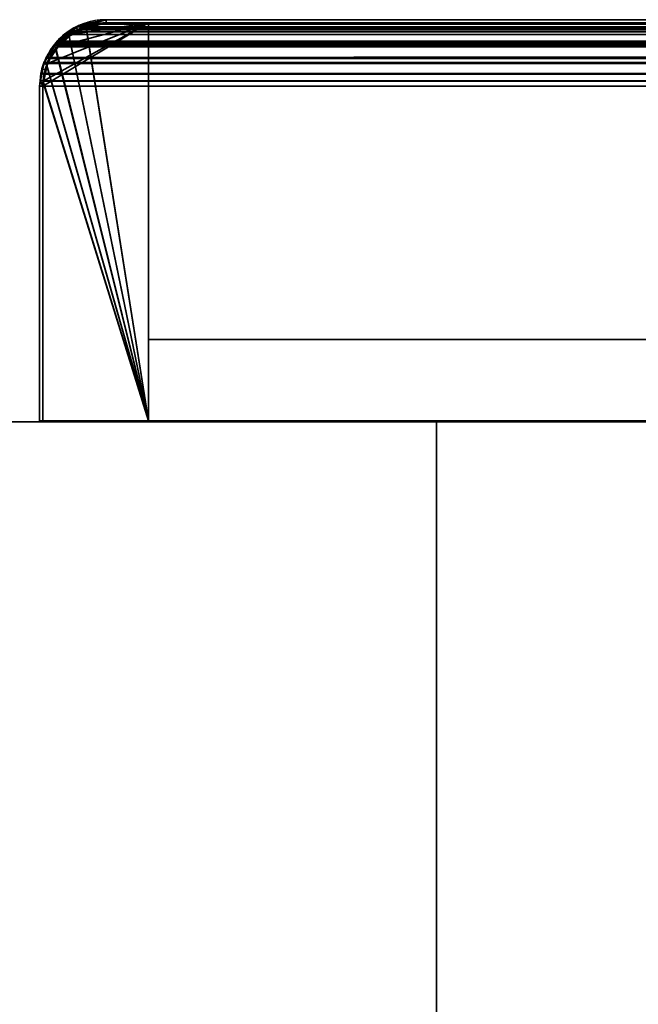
# Model space of a CAD drawing. Header units: millimetres. Extents: x -503 to 6703, y -110 to 193.
# Tile 334 of 656: x 1078 to 1107, y 147 to 193. Entities that reach past the tile are written whole.
import ezdxf

# ---------------------------------------------------------------- set-up
doc = ezdxf.new("R2010")
doc.units = ezdxf.units.MM
doc.layers.add('151', color=7, linetype='Continuous', true_color=0xffffff)

# ---------------------------------------------------------------- blocks, each defined once
blk = doc.blocks.new('UG_SURFACE_002')
at = {"layer": '151', "color": 252, "linetype": 'Continuous', "lineweight": 35}
for points in [[(947.5, -14, -7.75), (947.5, 174.4, -7.75), (1097.5, 174.4, -7.75), (1097.5, -14, -7.75)], [(947.5, 174.4, 2212.25), (2052.5, 174.4, 2212.25), (1902.5, 174.4, 2062.25), (1097.5, 174.4, 2062.25)], [(1097.5, 174.4, 2062.25), (1097.5, 174.4, -7.75), (947.5, 174.4, -7.75), (947.5, 174.4, 2212.25)], [(2052.5, -14, 2212.25), (2052.5, 174.4, 2212.25), (947.5, 174.4, 2212.25), (947.5, -14, 2212.25)], [(1097.5, -14, 2062.25), (1097.5, 174.4, 2062.25), (1902.5, 174.4, 2062.25), (1902.5, -14, 2062.25)], [(1097.5, -14, -7.75), (1097.5, 174.4, -7.75), (1097.5, 174.4, 2062.25), (1097.5, -14, 2062.25)]]:
    blk.add_3dface(points, dxfattribs=at)
blk = doc.blocks.new('UG_SURFACE_154')
at = {"layer": '151', "color": 14, "linetype": 'Continuous', "lineweight": 35}
for points in [[(1080.901, 193.111, -4.75), (1081.85, 193.3, -4.75), (1083.85, 193.3, -4.75), (1083.85, 174.45, -4.75)], [(1080.901, 193.111, -4.75), (1080.907, 193.052, 2076.343), (1081.85, 193.3, 2075.4)], [(1081.85, 193.3, 2075.4), (1081.85, 193.3, -4.75), (1080.901, 193.111, -4.75)], [(1083.85, 174.45, 2073.4), (1083.85, 193.3, 2073.4), (1081.85, 193.3, 2075.4), (1080.907, 193.052, 2076.343)], [(1083.85, 193.3, 2073.4), (1083.85, 193.3, -4.75), (1081.85, 193.3, -4.75), (1081.85, 193.3, 2075.4)], [(1083.85, 174.45, 2073.4), (1083.85, 174.45, -4.75), (1083.85, 193.3, -4.75), (1083.85, 193.3, 2073.4)], [(1079.483, 192.054, -4.75), (1079.729, 192.421, -4.75), (1080.096, 192.667, -4.75), (1083.85, 174.45, -4.75)], [(1080.094, 192.652, 2077.156), (1080.096, 192.667, -4.75), (1079.729, 192.421, -4.75)], [(1083.85, 174.45, 2073.4), (1080.907, 193.052, 2076.343), (1080.374, 192.912, 2076.876), (1080.094, 192.652, 2077.156)], [(1080.096, 192.667, -4.75), (1080.094, 192.652, 2077.156), (1080.374, 192.912, 2076.876)], [(1080.096, 192.667, -4.75), (1080.702, 193.072, -4.75), (1080.901, 193.111, -4.75), (1083.85, 174.45, -4.75)], [(1080.907, 193.052, 2076.343), (1080.702, 193.072, -4.75), (1080.096, 192.667, -4.75)], [(1080.096, 192.667, -4.75), (1080.374, 192.912, 2076.876), (1080.907, 193.052, 2076.343)], [(1080.907, 193.052, 2076.343), (1080.901, 193.111, -4.75), (1080.702, 193.072, -4.75)], [(1080.094, 192.652, 2077.156), (1079.451, 192.056, 2077.799), (1083.85, 174.45, 2073.4)], [(1079.483, 192.054, -4.75), (1079.451, 192.056, 2077.799), (1080.094, 192.652, 2077.156)], [(1080.094, 192.652, 2077.156), (1079.729, 192.421, -4.75), (1079.483, 192.054, -4.75)], [(1079.451, 192.056, 2077.799), (1079.355, 191.967, 2077.894), (1079.035, 191.26, 2078.215), (1083.85, 174.45, 2073.4)], [(1079.078, 191.448, -4.75), (1079.035, 191.26, 2078.215), (1079.355, 191.967, 2077.894)], [(1079.044, 191.273, -4.75), (1079.078, 191.448, -4.75), (1079.483, 192.054, -4.75), (1083.85, 174.45, -4.75)], [(1079.078, 191.448, -4.75), (1079.355, 191.967, 2077.894), (1079.451, 192.056, 2077.799)], [(1079.451, 192.056, 2077.799), (1079.483, 192.054, -4.75), (1079.078, 191.448, -4.75)], [(1083.85, 174.45, -4.75), (1078.886, 190.481, -4.75), (1079.044, 191.273, -4.75)], [(1079.035, 191.26, 2078.215), (1079.044, 191.273, -4.75), (1078.886, 190.481, -4.75)], [(1079.078, 191.448, -4.75), (1079.044, 191.273, -4.75), (1079.035, 191.26, 2078.215)], [(1083.85, 174.45, 2073.4), (1079.035, 191.26, 2078.215), (1078.954, 191.082, 2078.296), (1078.874, 190.482, 2078.376)], [(1078.886, 190.481, -4.75), (1078.874, 190.482, 2078.376), (1078.954, 191.082, 2078.296)], [(1078.886, 190.481, -4.75), (1078.954, 191.082, 2078.296), (1079.035, 191.26, 2078.215)], [(1078.874, 190.482, 2078.376), (1078.85, 190.3, 2078.4), (1078.85, 174.45, 2078.4), (1083.85, 174.45, 2073.4)], [(1078.85, 190.3, -4.75), (1078.85, 190.3, 2078.4), (1078.874, 190.482, 2078.376)], [(1078.874, 190.482, 2078.376), (1078.886, 190.481, -4.75), (1078.85, 190.3, -4.75)], [(1083.85, 174.45, -4.75), (1078.85, 174.45, -4.75), (1078.85, 190.3, -4.75), (1078.886, 190.481, -4.75)], [(1078.85, 190.3, -4.75), (1078.85, 174.45, -4.75), (1078.85, 174.45, 2078.4), (1078.85, 190.3, 2078.4)], [(1078.85, 174.45, 2078.4), (1078.85, 174.45, -4.75), (1083.85, 174.45, -4.75), (1083.85, 174.45, 2073.4)]]:
    blk.add_3dface(points, dxfattribs=at)
blk = doc.blocks.new('UG_SURFACE_155')
at = {"layer": '151', "color": 41, "linetype": 'Continuous', "lineweight": 35}
for points in [[(1083.85, 193.3, -4.75), (1133.85, 193.3, -4.75), (1133.85, 178.3, -4.75), (1083.85, 178.3, -4.75)], [(1083.85, 193.3, -4.75), (1083.85, 178.3, -4.75), (1083.85, 178.3, 2073.4), (1083.85, 193.3, 2073.4)], [(1133.85, 193.3, 2023.4), (1133.85, 193.3, -4.75), (1083.85, 193.3, -4.75), (1083.85, 193.3, 2073.4)], [(1133.85, 178.3, 2023.4), (1133.85, 193.3, 2023.4), (1083.85, 193.3, 2073.4), (1083.85, 178.3, 2073.4)], [(1133.85, 178.3, -4.75), (1133.85, 193.3, -4.75), (1133.85, 193.3, 2023.4), (1133.85, 178.3, 2023.4)], [(1083.85, 178.3, 2073.4), (1083.85, 178.3, -4.75), (1133.85, 178.3, -4.75), (1133.85, 178.3, 2023.4)]]:
    blk.add_3dface(points, dxfattribs=at)
blk = doc.blocks.new('UG_SURFACE_156')
at = {"layer": '151', "color": 7, "linetype": 'Continuous', "lineweight": 35}
for points in [[(1079.829, 192.518, 2077.42), (1080.751, 193.071, 2076.499), (1080.701, 193.148, 2076.549), (1080.3, 193.042, 2076.95)], [(1080.651, 193.213, -4.75), (1080.064, 192.822, -4.75), (1080.3, 193.042, 2076.95)], [(1080.67, 193.055, -4.75), (1080.148, 192.704, -4.75), (1080.064, 192.822, -4.75), (1080.651, 193.213, -4.75)], [(1080.651, 193.213, -4.75), (1080.3, 193.042, 2076.95), (1080.701, 193.148, 2076.549)], [(1080.701, 193.148, 2076.549), (1080.692, 193.221, -4.75), (1080.651, 193.213, -4.75)], [(1080.749, 193.072, -4.75), (1080.67, 193.055, -4.75), (1080.651, 193.213, -4.75), (1080.692, 193.221, -4.75)], [(1080.904, 193.263, -4.75), (1080.692, 193.221, -4.75), (1080.701, 193.148, 2076.549)], [(1080.692, 193.221, -4.75), (1080.904, 193.263, -4.75), (1080.951, 193.114, -4.75), (1080.749, 193.072, -4.75)], [(1080.904, 193.263, -4.75), (1080.701, 193.148, 2076.549), (1081.85, 193.45, 2075.4)], [(1081.85, 193.45, 2075.4), (1080.701, 193.148, 2076.549), (1080.843, 193.126, 2076.407), (1081.85, 193.3, 2075.4)], [(1080.751, 193.071, 2076.499), (1080.843, 193.126, 2076.407), (1080.701, 193.148, 2076.549)], [(1081.85, 193.3, 2075.4), (1080.843, 193.126, 2076.407), (1080.951, 193.114, -4.75)], [(1081.85, 193.45, 2075.4), (1081.85, 193.45, -4.75), (1080.904, 193.263, -4.75)], [(1081.85, 193.3, -4.75), (1080.951, 193.114, -4.75), (1080.904, 193.263, -4.75), (1081.85, 193.45, -4.75)], [(1080.951, 193.114, -4.75), (1081.85, 193.3, -4.75), (1081.85, 193.3, 2075.4)], [(1135.85, 193.45, 2021.4), (1135.85, 193.45, -4.75), (1081.85, 193.45, -4.75), (1081.85, 193.45, 2075.4)], [(1081.85, 193.45, -4.75), (1135.85, 193.45, -4.75), (1135.85, 193.3, -4.75), (1081.85, 193.3, -4.75)], [(1081.85, 193.3, 2075.4), (1135.85, 193.3, 2021.4), (1135.85, 193.45, 2021.4), (1081.85, 193.45, 2075.4)], [(1135.85, 193.3, 2021.4), (1081.85, 193.3, 2075.4), (1081.85, 193.3, -4.75), (1135.85, 193.3, -4.75)], [(1079.623, 192.527, -4.75), (1079.659, 192.448, 2077.59), (1080.3, 193.042, 2076.95)], [(1080.3, 193.042, 2076.95), (1080.064, 192.822, -4.75), (1079.623, 192.527, -4.75)], [(1079.623, 192.527, -4.75), (1080.064, 192.822, -4.75), (1080.148, 192.704, -4.75), (1079.729, 192.421, -4.75)], [(1080.3, 193.042, 2076.95), (1079.659, 192.448, 2077.59), (1079.829, 192.518, 2077.42)], [(1079.729, 192.421, -4.75), (1080.148, 192.704, -4.75), (1079.829, 192.518, 2077.42)], [(1080.751, 193.071, 2076.499), (1079.829, 192.518, 2077.42), (1080.148, 192.704, -4.75)], [(1080.148, 192.704, -4.75), (1080.67, 193.055, -4.75), (1080.751, 193.071, 2076.499)], [(1080.67, 193.055, -4.75), (1080.749, 193.072, -4.75), (1080.751, 193.071, 2076.499)], [(1080.749, 193.072, -4.75), (1080.951, 193.114, -4.75), (1080.843, 193.126, 2076.407)], [(1080.843, 193.126, 2076.407), (1080.751, 193.071, 2076.499), (1080.749, 193.072, -4.75)], [(1079.064, 191.402, -4.75), (1079.516, 192.095, -4.75), (1079.739, 192.404, 2077.511)], [(1079.739, 192.404, 2077.511), (1079.237, 191.773, 2078.013), (1079.064, 191.402, -4.75)], [(1079.399, 192.185, -4.75), (1079.231, 192.05, 2078.019), (1079.659, 192.448, 2077.59)], [(1079.659, 192.448, 2077.59), (1079.231, 192.05, 2078.019), (1079.237, 191.773, 2078.013), (1079.739, 192.404, 2077.511)], [(1079.659, 192.448, 2077.59), (1079.623, 192.527, -4.75), (1079.399, 192.185, -4.75)], [(1079.729, 192.421, -4.75), (1079.516, 192.095, -4.75), (1079.399, 192.185, -4.75), (1079.623, 192.527, -4.75)], [(1079.516, 192.095, -4.75), (1079.729, 192.421, -4.75), (1079.739, 192.404, 2077.511)], [(1079.739, 192.404, 2077.511), (1079.829, 192.518, 2077.42), (1079.659, 192.448, 2077.59)], [(1079.829, 192.518, 2077.42), (1079.739, 192.404, 2077.511), (1079.729, 192.421, -4.75)], [(1079.231, 192.05, 2078.019), (1079.399, 192.185, -4.75), (1078.923, 191.458, -4.75)], [(1078.923, 191.458, -4.75), (1079.399, 192.185, -4.75), (1079.516, 192.095, -4.75), (1079.064, 191.402, -4.75)], [(1078.923, 191.458, -4.75), (1078.951, 191.433, 2078.3), (1079.231, 192.05, 2078.019)], [(1079.079, 191.389, 2078.171), (1079.237, 191.773, 2078.013), (1079.231, 192.05, 2078.019), (1078.951, 191.433, 2078.3)], [(1079.237, 191.773, 2078.013), (1079.079, 191.389, 2078.171), (1079.064, 191.402, -4.75)], [(1078.7, 190.3, 2078.55), (1078.918, 191.45, -4.75), (1078.904, 191.379, -4.75)], [(1078.918, 191.45, -4.75), (1078.7, 190.3, 2078.55), (1078.809, 191.121, 2078.441)], [(1078.904, 191.379, -4.75), (1078.732, 190.472, -4.75), (1078.7, 190.3, 2078.55)], [(1079.047, 191.327, -4.75), (1078.881, 190.463, -4.75), (1078.732, 190.472, -4.75), (1078.904, 191.379, -4.75)], [(1078.918, 191.45, -4.75), (1078.809, 191.121, 2078.441), (1078.951, 191.433, 2078.3)], [(1078.951, 191.433, 2078.3), (1078.809, 191.121, 2078.441), (1078.955, 191.085, 2078.295), (1079.079, 191.389, 2078.171)], [(1078.85, 190.3, -4.75), (1078.881, 190.463, -4.75), (1079.079, 191.389, 2078.171)], [(1079.079, 191.389, 2078.171), (1078.955, 191.085, 2078.295), (1078.85, 190.3, -4.75)], [(1079.079, 191.389, 2078.171), (1078.881, 190.463, -4.75), (1079.047, 191.327, -4.75)], [(1079.06, 191.396, -4.75), (1079.047, 191.327, -4.75), (1078.904, 191.379, -4.75), (1078.918, 191.45, -4.75)], [(1078.951, 191.433, 2078.3), (1078.923, 191.458, -4.75), (1078.918, 191.45, -4.75)], [(1079.06, 191.396, -4.75), (1078.918, 191.45, -4.75), (1078.923, 191.458, -4.75)], [(1079.064, 191.402, -4.75), (1079.06, 191.396, -4.75), (1078.923, 191.458, -4.75)], [(1079.047, 191.327, -4.75), (1079.06, 191.396, -4.75), (1079.079, 191.389, 2078.171)], [(1079.06, 191.396, -4.75), (1079.064, 191.402, -4.75), (1079.079, 191.389, 2078.171)], [(1078.85, 190.3, 2078.4), (1078.955, 191.085, 2078.295), (1078.809, 191.121, 2078.441), (1078.7, 190.3, 2078.55)], [(1078.955, 191.085, 2078.295), (1078.85, 190.3, 2078.4), (1078.85, 190.3, -4.75)], [(1078.732, 190.472, -4.75), (1078.7, 190.3, -4.75), (1078.7, 190.3, 2078.55)], [(1078.881, 190.463, -4.75), (1078.85, 190.3, -4.75), (1078.7, 190.3, -4.75), (1078.732, 190.472, -4.75)], [(1078.7, 190.3, -4.75), (1078.7, 174.45, -4.75), (1078.7, 174.45, 2078.55), (1078.7, 190.3, 2078.55)], [(1078.7, 190.3, 2078.55), (1078.7, 174.45, 2078.55), (1078.85, 174.45, 2078.4), (1078.85, 190.3, 2078.4)], [(1078.7, 174.45, -4.75), (1078.7, 190.3, -4.75), (1078.85, 190.3, -4.75), (1078.85, 174.45, -4.75)], [(1078.85, 190.3, 2078.4), (1078.85, 174.45, 2078.4), (1078.85, 174.45, -4.75), (1078.85, 190.3, -4.75)], [(1078.7, 174.45, 2078.55), (1078.7, 174.45, -4.75), (1078.85, 174.45, -4.75), (1078.85, 174.45, 2078.4)]]:
    blk.add_3dface(points, dxfattribs=at)
blk = doc.blocks.new('UG_SURFACE_158')
at = {"layer": '151', "color": 7, "linetype": 'Continuous', "lineweight": 35}
for points in [[(1080.121, 192.879, 2077.129), (1919.878, 192.864, 2077.128), (1919.208, 193.267, 2076.458)], [(1080.422, 193.108, 2076.828), (1080.121, 192.879, 2077.129), (1919.208, 193.267, 2076.458)], [(1080.422, 193.108, 2076.828), (1919.208, 193.267, 2076.458), (1919.057, 193.293, 2076.308)], [(1919.057, 193.293, 2076.308), (1080.95, 193.234, 2076.3), (1080.422, 193.108, 2076.828)], [(1080.752, 193.037, 2076.498), (1080.49, 192.974, 2076.76), (1080.422, 193.108, 2076.828), (1080.95, 193.234, 2076.3)], [(1080.95, 193.234, 2076.3), (1081.85, 193.45, 2075.4), (1081.85, 193.3, 2075.4), (1080.752, 193.037, 2076.498)], [(1080.752, 193.037, 2076.498), (1081.85, 193.3, 2075.4), (1918.15, 193.3, 2075.4)], [(1918.15, 193.3, 2075.4), (1919.157, 193.126, 2076.407), (1080.752, 193.037, 2076.498)], [(1080.95, 193.234, 2076.3), (1919.057, 193.293, 2076.308), (1918.15, 193.45, 2075.4)], [(1918.15, 193.45, 2075.4), (1081.85, 193.45, 2075.4), (1080.95, 193.234, 2076.3)], [(1918.15, 193.45, 2075.4), (1864.15, 193.45, 2021.4), (1135.85, 193.45, 2021.4), (1081.85, 193.45, 2075.4)], [(1135.85, 193.3, 2021.4), (1081.85, 193.3, 2075.4), (1081.85, 193.45, 2075.4), (1135.85, 193.45, 2021.4)], [(1918.15, 193.3, 2075.4), (1081.85, 193.3, 2075.4), (1135.85, 193.3, 2021.4), (1864.15, 193.3, 2021.4)], [(1080.49, 192.974, 2076.76), (1079.735, 192.401, 2077.515), (1079.529, 192.43, 2077.721), (1080.121, 192.879, 2077.129)], [(1919.878, 192.864, 2077.128), (1080.121, 192.879, 2077.129), (1079.529, 192.43, 2077.721)], [(1079.529, 192.43, 2077.721), (1920.272, 192.628, 2077.522), (1919.878, 192.864, 2077.128)], [(1920.262, 192.403, 2077.512), (1079.735, 192.401, 2077.515), (1080.49, 192.974, 2076.76)], [(1080.121, 192.879, 2077.129), (1080.422, 193.108, 2076.828), (1080.49, 192.974, 2076.76)], [(1920.171, 192.518, 2077.42), (1080.49, 192.974, 2076.76), (1080.752, 193.037, 2076.498)], [(1920.171, 192.518, 2077.42), (1920.262, 192.403, 2077.512), (1080.49, 192.974, 2076.76)], [(1919.157, 193.126, 2076.407), (1919.249, 193.071, 2076.499), (1080.752, 193.037, 2076.498)], [(1080.752, 193.037, 2076.498), (1919.249, 193.071, 2076.499), (1920.171, 192.518, 2077.42)], [(1079.64, 192.329, 2077.61), (1079.146, 191.599, 2078.104), (1079.011, 191.664, 2078.239), (1079.408, 192.25, 2077.842)], [(1920.585, 192.234, 2077.835), (1079.408, 192.25, 2077.842), (1079.011, 191.664, 2078.239)], [(1079.011, 191.664, 2078.239), (1920.894, 191.847, 2078.144), (1920.585, 192.234, 2077.835)], [(1079.146, 191.599, 2078.104), (1079.64, 192.329, 2077.61), (1920.763, 191.773, 2078.013)], [(1079.408, 192.25, 2077.842), (1079.529, 192.43, 2077.721), (1079.64, 192.329, 2077.61)], [(1079.529, 192.43, 2077.721), (1079.408, 192.25, 2077.842), (1920.585, 192.234, 2077.835)], [(1079.529, 192.43, 2077.721), (1920.585, 192.234, 2077.835), (1920.272, 192.628, 2077.522)], [(1079.735, 192.401, 2077.515), (1079.64, 192.329, 2077.61), (1079.529, 192.43, 2077.721)], [(1920.763, 191.773, 2078.013), (1079.64, 192.329, 2077.61), (1079.735, 192.401, 2077.515)], [(1079.735, 192.401, 2077.515), (1920.262, 192.403, 2077.512), (1920.763, 191.773, 2078.013)], [(1078.933, 191.429, 2078.317), (1921.067, 191.426, 2078.317), (1920.894, 191.847, 2078.144)], [(1079.011, 191.664, 2078.239), (1078.933, 191.429, 2078.317), (1920.894, 191.847, 2078.144)], [(1920.763, 191.773, 2078.013), (1079.077, 191.392, 2078.173), (1079.146, 191.599, 2078.104)], [(1920.763, 191.773, 2078.013), (1920.921, 191.388, 2078.171), (1079.077, 191.392, 2078.173)], [(1079.077, 191.392, 2078.173), (1078.905, 190.871, 2078.345), (1078.758, 190.9, 2078.492), (1078.933, 191.429, 2078.317)], [(1921.067, 191.426, 2078.317), (1078.933, 191.429, 2078.317), (1078.758, 190.9, 2078.492)], [(1078.758, 190.9, 2078.492), (1921.19, 191.124, 2078.44), (1921.067, 191.426, 2078.317)], [(1078.905, 190.871, 2078.345), (1079.077, 191.392, 2078.173), (1920.921, 191.388, 2078.171)], [(1920.921, 191.388, 2078.171), (1921.045, 191.085, 2078.295), (1078.905, 190.871, 2078.345)], [(1078.933, 191.429, 2078.317), (1079.011, 191.664, 2078.239), (1079.146, 191.599, 2078.104), (1079.077, 191.392, 2078.173)], [(1078.724, 190.548, 2078.526), (1078.758, 190.9, 2078.492), (1078.905, 190.871, 2078.345), (1078.85, 190.3, 2078.4)], [(1078.758, 190.9, 2078.492), (1078.724, 190.548, 2078.526), (1921.267, 190.545, 2078.517)], [(1078.758, 190.9, 2078.492), (1921.267, 190.545, 2078.517), (1921.19, 191.124, 2078.44)], [(1921.15, 190.3, 2078.4), (1078.85, 190.3, 2078.4), (1078.905, 190.871, 2078.345)], [(1921.045, 191.085, 2078.295), (1921.15, 190.3, 2078.4), (1078.905, 190.871, 2078.345)], [(1078.85, 190.3, 2078.4), (1078.7, 190.3, 2078.55), (1078.724, 190.548, 2078.526)], [(1921.267, 190.545, 2078.517), (1078.724, 190.548, 2078.526), (1078.7, 190.3, 2078.55)], [(1078.7, 190.3, 2078.55), (1921.3, 190.3, 2078.55), (1921.267, 190.545, 2078.517)], [(1078.85, 190.3, 2078.4), (1078.85, 174.45, 2078.4), (1078.7, 174.45, 2078.55), (1078.7, 190.3, 2078.55)], [(1078.7, 190.3, 2078.55), (1078.7, 174.45, 2078.55), (1921.3, 174.45, 2078.55), (1921.3, 190.3, 2078.55)], [(1921.15, 190.3, 2078.4), (1921.15, 174.45, 2078.4), (1078.85, 174.45, 2078.4), (1078.85, 190.3, 2078.4)], [(1921.15, 174.45, 2078.4), (1921.3, 174.45, 2078.55), (1078.7, 174.45, 2078.55), (1078.85, 174.45, 2078.4)]]:
    blk.add_3dface(points, dxfattribs=at)
blk = doc.blocks.new('UG_SURFACE_160')
at = {"layer": '151', "color": 14, "linetype": 'Continuous', "lineweight": 35}
for points in [[(1083.85, 193.3, 2073.4), (1083.85, 174.45, 2073.4), (1078.85, 174.45, 2078.4), (1078.85, 190.3, 2078.4)], [(1078.85, 190.3, 2078.4), (1078.873, 190.537, 2078.377), (1083.85, 193.3, 2073.4)], [(1083.85, 193.3, 2073.4), (1078.873, 190.537, 2078.377), (1078.905, 190.871, 2078.345), (1079.072, 191.376, 2078.178)], [(1083.85, 193.3, 2073.4), (1079.072, 191.376, 2078.178), (1079.146, 191.599, 2078.104), (1079.524, 192.158, 2077.726)], [(1083.85, 193.3, 2073.4), (1079.524, 192.158, 2077.726), (1079.64, 192.329, 2077.61), (1080.203, 192.756, 2077.047)], [(1080.993, 193.095, 2076.257), (1081.85, 193.3, 2075.4), (1083.85, 193.3, 2073.4), (1080.203, 192.756, 2077.047)], [(1080.49, 192.974, 2076.76), (1919.157, 193.126, 2076.407), (1919.014, 193.151, 2076.264)], [(1919.014, 193.151, 2076.264), (1080.993, 193.095, 2076.257), (1080.49, 192.974, 2076.76)], [(1080.993, 193.095, 2076.257), (1919.014, 193.151, 2076.264), (1918.15, 193.3, 2075.4)], [(1918.15, 193.3, 2075.4), (1081.85, 193.3, 2075.4), (1080.993, 193.095, 2076.257)], [(1918.15, 193.3, 2075.4), (1916.15, 193.3, 2073.4), (1083.85, 193.3, 2073.4), (1081.85, 193.3, 2075.4)], [(1916.15, 174.45, 2073.4), (1083.85, 174.45, 2073.4), (1083.85, 193.3, 2073.4), (1916.15, 193.3, 2073.4)], [(1919.796, 192.742, 2077.046), (1080.203, 192.756, 2077.047), (1079.64, 192.329, 2077.61)], [(1079.64, 192.329, 2077.61), (1920.171, 192.518, 2077.42), (1919.796, 192.742, 2077.046)], [(1080.203, 192.756, 2077.047), (1919.796, 192.742, 2077.046), (1919.157, 193.126, 2076.407)], [(1080.49, 192.974, 2076.76), (1080.203, 192.756, 2077.047), (1919.157, 193.126, 2076.407)], [(1080.203, 192.756, 2077.047), (1080.49, 192.974, 2076.76), (1080.993, 193.095, 2076.257)], [(1079.64, 192.329, 2077.61), (1079.524, 192.158, 2077.726), (1920.469, 192.142, 2077.719)], [(1079.64, 192.329, 2077.61), (1920.469, 192.142, 2077.719), (1920.171, 192.518, 2077.42)], [(1079.072, 191.376, 2078.178), (1920.928, 191.372, 2078.178), (1920.763, 191.773, 2078.013)], [(1079.146, 191.599, 2078.104), (1079.072, 191.376, 2078.178), (1920.763, 191.773, 2078.013)], [(1920.469, 192.142, 2077.719), (1079.524, 192.158, 2077.726), (1079.146, 191.599, 2078.104)], [(1079.146, 191.599, 2078.104), (1920.763, 191.773, 2078.013), (1920.469, 192.142, 2077.719)], [(1920.928, 191.372, 2078.178), (1079.072, 191.376, 2078.178), (1078.905, 190.871, 2078.345)], [(1078.905, 190.871, 2078.345), (1921.045, 191.085, 2078.295), (1920.928, 191.372, 2078.178)], [(1078.905, 190.871, 2078.345), (1078.873, 190.537, 2078.377), (1921.119, 190.533, 2078.369)], [(1078.905, 190.871, 2078.345), (1921.119, 190.533, 2078.369), (1921.045, 191.085, 2078.295)], [(1921.119, 190.533, 2078.369), (1078.873, 190.537, 2078.377), (1078.85, 190.3, 2078.4)], [(1078.85, 190.3, 2078.4), (1921.15, 190.3, 2078.4), (1921.119, 190.533, 2078.369)], [(1078.85, 190.3, 2078.4), (1078.85, 174.45, 2078.4), (1921.15, 174.45, 2078.4), (1921.15, 190.3, 2078.4)], [(1916.15, 174.45, 2073.4), (1921.15, 174.45, 2078.4), (1078.85, 174.45, 2078.4), (1083.85, 174.45, 2073.4)]]:
    blk.add_3dface(points, dxfattribs=at)
blk = doc.blocks.new('UG_SURFACE_161')
at = {"layer": '151', "color": 41, "linetype": 'Continuous', "lineweight": 35}
for points in [[(1083.85, 178.3, 2073.4), (1083.85, 193.3, 2073.4), (1133.85, 193.3, 2023.4), (1133.85, 178.3, 2023.4)], [(1083.85, 193.3, 2073.4), (1083.85, 178.3, 2073.4), (1916.15, 178.3, 2073.4), (1916.15, 193.3, 2073.4)], [(1916.15, 193.3, 2073.4), (1866.15, 193.3, 2023.4), (1133.85, 193.3, 2023.4), (1083.85, 193.3, 2073.4)], [(1866.15, 178.3, 2023.4), (1916.15, 178.3, 2073.4), (1083.85, 178.3, 2073.4), (1133.85, 178.3, 2023.4)]]:
    blk.add_3dface(points, dxfattribs=at)

msp = doc.modelspace()

# ---------------------------------------------------------------- linework, layer by layer
at = {"layer": '151', "color": 252, "linetype": 'Continuous', "lineweight": -3, "true_color": 0x939598}
for p, q in [((1081.85, 193.45, -4.75), (1081.85, 193.45, 2075.4)), ((1135.85, 193.45, 2021.4), (1081.85, 193.45, 2075.4)), ((1081.85, 193.45, 2075.4), (1918.15, 193.45, 2075.4)), ((1081.85, 193.45, 2075.4), (1135.85, 193.45, 2021.4)), ((1081.85, 193.45, -4.75), (1135.85, 193.45, -4.75)), ((1083.85, 193.3, 2073.4), (1081.85, 193.3, 2075.4)), ((1081.85, 193.3, 2075.4), (1083.85, 193.3, 2073.4)), ((1081.85, 193.3, 2075.4), (1918.15, 193.3, 2075.4)), ((1081.85, 193.3, 2075.4), (1135.85, 193.3, 2021.4)), ((1081.85, 193.3, -4.75), (1135.85, 193.3, -4.75)), ((1135.85, 193.3, 2021.4), (1081.85, 193.3, 2075.4)), ((1081.85, 193.3, -4.75), (1081.85, 193.3, 2075.4)), ((1081.85, 193.3, -4.75), (1083.85, 193.3, -4.75)), ((1083.85, 193.3, -4.75), (1133.85, 193.3, -4.75)), ((1083.85, 193.3, 2073.4), (1083.85, 178.3, 2073.4)), ((1083.85, 178.3, -4.75), (1083.85, 193.3, -4.75)), ((1083.85, 193.3, 2073.4), (1133.85, 193.3, 2023.4)), ((1083.85, 193.3, 2073.4), (1083.85, 174.45, 2073.4)), ((1083.85, 193.3, -4.75), (1083.85, 174.45, -4.75)), ((1083.85, 193.3, 2073.4), (1916.15, 193.3, 2073.4)), ((1083.85, 193.3, -4.75), (1083.85, 193.3, 2073.4)), ((1083.85, 193.3, -4.75), (1083.85, 193.3, 2073.4)), ((1133.85, 193.3, 2023.4), (1083.85, 193.3, 2073.4)), ((1083.85, 193.3, 2073.4), (1916.15, 193.3, 2073.4)), ((1083.85, 193.3, 2073.4), (1083.85, 174.45, 2073.4)), ((1083.85, 178.3, 2073.4), (1083.85, 193.3, 2073.4)), ((1078.7, 174.45, -4.75), (1078.7, 190.3, -4.75)), ((1078.7, 174.45, 2078.55), (1078.7, 190.3, 2078.55)), ((1078.7, 190.3, 2078.55), (1078.7, 174.45, 2078.55)), ((1078.7, 190.3, -4.75), (1078.7, 190.3, 2078.55)), ((1078.7, 190.3, 2078.55), (1921.3, 190.3, 2078.55)), ((1078.85, 174.45, -4.75), (1078.85, 190.3, -4.75)), ((1078.85, 190.3, -4.75), (1078.85, 190.3, 2078.4)), ((1078.85, 174.45, 2078.4), (1078.85, 190.3, 2078.4)), ((1078.85, 190.3, 2078.4), (1921.15, 190.3, 2078.4)), ((1078.85, 174.45, 2078.4), (1078.85, 190.3, 2078.4)), ((1078.85, 190.3, 2078.4), (1078.85, 174.45, 2078.4)), ((1078.85, 174.45, -4.75), (1078.85, 190.3, -4.75)), ((1078.85, 174.45, 2078.4), (1078.85, 190.3, 2078.4)), ((1078.85, 190.3, 2078.4), (1921.15, 190.3, 2078.4)), ((1078.85, 190.3, -4.75), (1078.85, 190.3, 2078.4)), ((1133.85, 178.3, -4.75), (1083.85, 178.3, -4.75)), ((1083.85, 178.3, -4.75), (1083.85, 178.3, 2073.4)), ((1133.85, 178.3, 2023.4), (1083.85, 178.3, 2073.4)), ((1083.85, 178.3, 2073.4), (1916.15, 178.3, 2073.4)), ((1083.85, 178.3, 2073.4), (1133.85, 178.3, 2023.4)), ((947.5, 174.4, 2212.25), (2052.5, 174.4, 2212.25)), ((947.5, 174.4, -7.75), (1097.5, 174.4, -7.75)), ((947.5, 174.4, 2212.25), (2052.5, 174.4, 2212.25)), ((1078.7, 174.45, -4.75), (1078.7, 174.45, 2078.55)), ((1078.85, 174.45, 2078.4), (1078.7, 174.45, 2078.55)), ((1078.85, 174.45, -4.75), (1078.7, 174.45, -4.75)), ((1078.7, 174.45, 2078.55), (1921.3, 174.45, 2078.55)), ((1078.7, 174.45, 2078.55), (1078.85, 174.45, 2078.4)), ((1078.85, 174.45, 2078.4), (1921.15, 174.45, 2078.4)), ((1083.85, 174.45, -4.75), (1078.85, 174.45, -4.75)), ((1083.85, 174.45, 2073.4), (1078.85, 174.45, 2078.4)), ((1078.85, 174.45, -4.75), (1078.85, 174.45, 2078.4)), ((1078.85, 174.45, 2078.4), (1083.85, 174.45, 2073.4)), ((1078.85, 174.45, -4.75), (1078.85, 174.45, 2078.4)), ((1078.85, 174.45, 2078.4), (1921.15, 174.45, 2078.4)), ((1083.85, 174.45, 2073.4), (1916.15, 174.45, 2073.4)), ((1083.85, 174.45, -4.75), (1083.85, 174.45, 2073.4)), ((1097.5, -14, 2062.25), (1097.5, 174.4, 2062.25)), ((1902.5, 174.4, 2062.25), (1097.5, 174.4, 2062.25)), ((1097.5, 174.4, 2062.25), (1097.5, 174.4, -7.75)), ((1097.5, 174.4, -7.75), (1097.5, -14, -7.75))]:
    msp.add_line(p, q, dxfattribs=at)
msp.add_arc((1081.85, 190.3, -4.75), 3, 90, 180, dxfattribs=at)
for points in [[(1081.85, 193.45, -4.75), (1078.7, 193.45, -4.75), (1078.7, 190.3, -4.75)], [(1081.85, 193.45, 2075.4), (1078.7, 193.45, 2078.55), (1078.7, 190.3, 2078.55)], [(1081.85, 193.3, 2075.4), (1078.85, 193.3, 2078.4), (1078.85, 190.3, 2078.4)]]:
    msp.add_rational_spline(points, [1, 0.707106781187, 1], degree=2, dxfattribs=at)
for points, knots in [([(1081.85, 193.45, 2075.4), (1081.137, 193.45, 2076.113), (1080.428, 193.221, 2076.822), (1079.518, 192.454, 2077.732), (1079.241, 192.124, 2078.009), (1078.827, 191.299, 2078.423), (1078.7, 190.808, 2078.55), (1078.7, 190.3, 2078.55)], [0, 0, 0, 0, 0.5, 0.5, 0.75, 0.75, 1, 1, 1, 1]), ([(1081.85, 193.3, 2075.4), (1081.171, 193.3, 2076.079), (1080.496, 193.082, 2076.754), (1079.629, 192.352, 2077.621), (1079.365, 192.037, 2077.885), (1078.971, 191.251, 2078.279), (1078.85, 190.784, 2078.4), (1078.85, 190.3, 2078.4)], [0, 0, 0, 0, 0.5, 0.5, 0.75, 0.75, 1, 1, 1, 1]), ([(1081.85, 193.3, -4.75), (1081.062, 193.3, -4.75), (1080.284, 192.977, -4.75), (1079.173, 191.866, -4.75), (1078.85, 191.088, -4.75), (1078.85, 190.3, -4.75)], [0, 0, 0, 0, 0.5, 0.5, 1, 1, 1, 1]), ([(1081.85, 193.3, 2075.4), (1081.177, 193.3, 2076.073), (1080.499, 193.085, 2076.751), (1079.626, 192.349, 2077.624), (1079.363, 192.033, 2077.887), (1078.971, 191.25, 2078.279), (1078.85, 190.785, 2078.4), (1078.85, 190.3, 2078.4)], [0, 0, 0, 0, 0.5, 0.5, 0.75, 0.75, 1, 1, 1, 1]), ([(1081.85, 193.3, 2075.4), (1081.171, 193.3, 2076.079), (1080.496, 193.082, 2076.754), (1079.629, 192.352, 2077.621), (1079.365, 192.037, 2077.885), (1078.971, 191.251, 2078.279), (1078.85, 190.784, 2078.4), (1078.85, 190.3, 2078.4)], [0, 0, 0, 0, 0.5, 0.5, 0.75, 0.75, 1, 1, 1, 1])]:
    msp.add_open_spline(points, degree=3, knots=knots, dxfattribs=at)
for points, degree in [([(1081.85, 193.3, -4.75), (1081.85, 193.45, -4.75)], 1), ([(1081.85, 193.3, 2075.4), (1360.617, 193.3, 2075.4), (1639.383, 193.3, 2075.4), (1918.15, 193.3, 2075.4)], 3), ([(1081.85, 193.3, -4.75), (1081.85, 193.3, 688.633), (1081.85, 193.3, 1382.017), (1081.85, 193.3, 2075.4)], 3), ([(1078.85, 190.3, -4.75), (1078.7, 190.3, -4.75)], 1)]:
    msp.add_open_spline(points, degree=degree, dxfattribs=at)

# ---------------------------------------------------------------- block references
for name in ['UG_SURFACE_156', 'UG_SURFACE_158', 'UG_SURFACE_154', 'UG_SURFACE_160', 'UG_SURFACE_155', 'UG_SURFACE_161', 'UG_SURFACE_002']:
    msp.add_blockref(name, (0, 0), dxfattribs=at)

doc.saveas('drawing.dxf')
